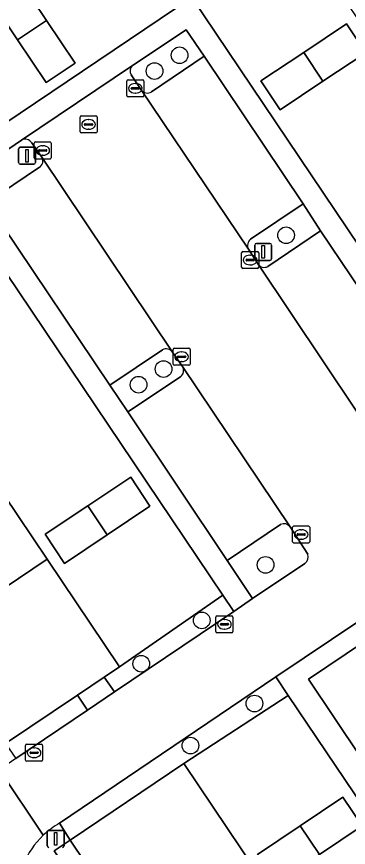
# Model space of a CAD drawing. Extents: x 158793 to 159888, y 384317 to 385256.
# Drawn here: x 159173.56 to 159193.03, y 384627.65 to 384676.36 of the extents above; entities that cross this region are included whole.
import ezdxf

# ---------------------------------------------------------------- set-up
doc = ezdxf.new("R2010")
doc.units = 0
for name, color, linetype in [('IMGEO_Boom', 7, 'Continuous'), ('IMGEO_Erf', 7, 'Continuous'), ('IMGEO_Groenvoorziening', 7, 'Continuous'), ('IMGEO_Kolk', 7, 'Continuous'), ('IMGEO_Lichtmast', 7, 'Continuous'), ('IMGEO_Pand', 7, 'Continuous'), ('IMGEO_Parkeervlak_open', 7, 'Continuous'), ('IMGEO_Rijbaan_lokaal_open', 7, 'Continuous'), ('IMGEO_Rioolput', 7, 'Continuous'), ('IMGEO_Voetpad_open', 7, 'Continuous')]:
    doc.layers.add(name, color=color, linetype=linetype)

msp = doc.modelspace()

# ---------------------------------------------------------------- linework, layer by layer
at = {"layer": 'IMGEO_Boom'}
for centre in [(159183.128, 384674.095), (159181.655, 384673.17), (159189.372, 384663.541), (159182.184, 384655.695), (159180.721, 384654.78), (159188.177, 384644.216), (159184.428, 384640.96), (159180.88, 384638.419), (159187.521, 384636.083), (159183.765, 384633.614)]:
    msp.add_circle(centre, 0.489, dxfattribs=at)
at = {"layer": 'IMGEO_Erf'}
for points in [[(159193.99, 384675.621), (159189.711, 384681.984), (159196.396, 384686.477), (159192.579, 384692.111), (159185.929, 384687.638), (159179.282, 384683.167), (159172.635, 384678.697), (159166.005, 384674.237), (159170.09, 384668.243), (159183.846, 384677.493), (159200.696, 384652.438), (159206.826, 384656.531), (159202.548, 384662.893), (159198.269, 384669.257)], [(159160.216, 384680.233), (159154.114, 384676.135), (159158.36, 384669.818), (159162.607, 384663.5), (159166.854, 384657.182), (159171.101, 384650.864), (159175.348, 384644.546), (159179.596, 384638.227), (159185.666, 384642.429)], [(159176.993, 384673.63), (159175.3, 384672.493), (159173.617, 384675.003), (159171.935, 384677.512), (159173.629, 384678.648), (159175.311, 384676.139)], [(159189.03, 384670.898), (159187.893, 384672.591), (159190.41, 384674.267), (159192.927, 384675.943), (159194.058, 384674.245), (159191.541, 384672.569)], [(159180.258, 384649.351), (159181.378, 384647.665), (159178.877, 384645.976), (159176.376, 384644.287), (159175.231, 384646.011), (159177.745, 384647.681)], [(159189.5, 384636.563), (159183.38, 384632.567), (159187.63, 384626.246), (159191.879, 384619.926), (159196.129, 384613.605), (159200.378, 384607.285), (159204.628, 384600.965), (159208.877, 384594.644), (159214.996, 384598.764)], [(159191.334, 384627.231), (159188.834, 384625.549), (159187.7, 384627.236), (159190.199, 384628.918), (159192.698, 384630.6), (159193.834, 384628.912)]]:
    msp.add_lwpolyline(points, close=True, dxfattribs=at)
at = {"layer": 'IMGEO_Groenvoorziening'}
for points in [[(159184.572, 384674.044), (159183.515, 384675.584), (159180.426, 384673.525), (159180.372, 384673.489)], [(159181.47, 384671.947), (159184.572, 384674.044)], [(159180.277, 384672.944), (159180.879, 384672.059)], [(159173.849, 384669.112), (159170.75, 384666.999), (159171.817, 384665.462), (159174.9, 384667.527)], [(159175.048, 384668.13), (159174.46, 384668.956)], [(159191.394, 384663.8), (159190.373, 384665.384), (159187.29, 384663.308)], [(159188.311, 384661.705), (159191.394, 384663.8)], [(159187.169, 384662.733), (159187.731, 384661.843)], [(159182.119, 384656.825), (159179.041, 384654.743), (159180.087, 384653.183), (159183.185, 384655.243)], [(159183.296, 384655.848), (159182.705, 384656.689)], [(159189.054, 384646.585), (159185.923, 384644.473), (159187.415, 384642.245), (159190.482, 384644.295)], [(159190.652, 384644.847), (159189.606, 384646.444)]]:
    msp.add_lwpolyline(points, dxfattribs=at)
for points in [[(159186.31, 384641.472), (159185.666, 384642.429), (159179.596, 384638.227), (159178.703, 384637.627), (159179.31, 384636.764)], [(159183.38, 384632.567), (159189.5, 384636.563), (159188.769, 384637.646), (159176.084, 384629.066), (159176.706, 384628.077)], [(159177.722, 384635.697), (159177.139, 384636.577), (159172.905, 384633.733), (159173.51, 384632.864)]]:
    msp.add_lwpolyline(points, close=True, dxfattribs=at)
for centre, radius, start, end in [((159180.63, 384673.163), 0.416, 128.4179, 211.8061), ((159181.237, 384672.333), 0.451, 217.3921, 301.1462), ((159174.072, 384668.712), 0.458, 32.1599, 119.1946), ((159174.673, 384667.902), 0.438, 301.1325, 31.2874), ((159187.572, 384662.948), 0.457, 128.1302, 208.1025), ((159188.106, 384662.131), 0.472, 217.4895, 295.7433), ((159182.336, 384656.428), 0.452, 35.2067, 118.6613), ((159182.904, 384655.607), 0.46, 307.6096, 31.5974), ((159189.242, 384646.168), 0.457, 37.0923, 114.2499), ((159190.195, 384644.686), 0.485, 306.3202, 19.4451)]:
    msp.add_arc(centre, radius, start, end, dxfattribs=at)
at = {"layer": 'IMGEO_Kolk'}
for p, q in [((159180.102, 384672.659), (159180.954, 384672.659)), ((159180.027, 384671.733), (159180.027, 384672.585)), ((159180.286, 384672.153), (159180.286, 384672.165)), ((159180.329, 384672.202), (159180.727, 384672.202)), ((159180.515, 384672.439), (159180.54, 384672.439)), ((159180.77, 384672.165), (159180.77, 384672.153)), ((159181.028, 384672.585), (159181.028, 384671.733)), ((159180.954, 384671.659), (159180.102, 384671.659)), ((159180.724, 384672.116), (159180.326, 384672.116)), ((159180.538, 384671.879), (159180.513, 384671.879)), ((159174.599, 384668.085), (159174.599, 384668.937)), ((159174.674, 384669.011), (159175.526, 384669.011)), ((159175.087, 384668.791), (159175.112, 384668.791)), ((159175.6, 384668.937), (159175.6, 384668.085)), ((159174.858, 384668.505), (159174.858, 384668.517)), ((159175.296, 384668.468), (159174.898, 384668.468)), ((159174.901, 384668.554), (159175.299, 384668.554)), ((159175.342, 384668.517), (159175.342, 384668.505)), ((159175.526, 384668.011), (159174.674, 384668.011)), ((159175.11, 384668.231), (159175.085, 384668.231)), ((159186.767, 384661.661), (159186.767, 384662.513)), ((159186.842, 384662.587), (159187.694, 384662.587)), ((159187.768, 384662.513), (159187.768, 384661.661)), ((159187.026, 384662.081), (159187.026, 384662.093)), ((159187.464, 384662.044), (159187.066, 384662.044)), ((159187.069, 384662.13), (159187.467, 384662.13)), ((159187.255, 384662.367), (159187.28, 384662.367)), ((159187.51, 384662.093), (159187.51, 384662.081)), ((159187.694, 384661.587), (159186.842, 384661.587)), ((159187.278, 384661.807), (159187.253, 384661.807)), ((159182.744, 384655.992), (159182.744, 384656.844)), ((159182.819, 384656.918), (159183.671, 384656.918)), ((159183.232, 384656.698), (159183.257, 384656.698)), ((159183.745, 384656.844), (159183.745, 384655.992)), ((159183.003, 384656.412), (159183.003, 384656.424)), ((159183.441, 384656.375), (159183.043, 384656.375)), ((159183.046, 384656.461), (159183.444, 384656.461)), ((159183.255, 384656.138), (159183.23, 384656.138)), ((159183.487, 384656.424), (159183.487, 384656.412)), ((159183.671, 384655.918), (159182.819, 384655.918)), ((159189.76, 384645.569), (159189.76, 384646.421)), ((159189.835, 384646.495), (159190.687, 384646.495)), ((159190.761, 384646.421), (159190.761, 384645.569)), ((159190.019, 384645.989), (159190.019, 384646.001)), ((159190.457, 384645.952), (159190.059, 384645.952)), ((159190.062, 384646.038), (159190.46, 384646.038)), ((159190.248, 384646.275), (159190.273, 384646.275)), ((159190.503, 384646.001), (159190.503, 384645.989)), ((159190.687, 384645.495), (159189.835, 384645.495)), ((159190.271, 384645.715), (159190.246, 384645.715)), ((159185.259, 384640.305), (159185.259, 384641.157)), ((159185.334, 384641.231), (159186.186, 384641.231)), ((159185.747, 384641.011), (159185.772, 384641.011)), ((159186.26, 384641.157), (159186.26, 384640.305)), ((159185.518, 384640.725), (159185.518, 384640.737)), ((159185.956, 384640.688), (159185.558, 384640.688)), ((159185.561, 384640.774), (159185.959, 384640.774)), ((159186.002, 384640.737), (159186.002, 384640.725)), ((159186.186, 384640.231), (159185.334, 384640.231)), ((159185.77, 384640.451), (159185.745, 384640.451)), ((159174.166, 384633.698), (159175.018, 384633.698)), ((159174.091, 384632.772), (159174.091, 384633.624)), ((159174.35, 384633.192), (159174.35, 384633.204)), ((159174.393, 384633.241), (159174.791, 384633.241)), ((159174.579, 384633.478), (159174.604, 384633.478)), ((159174.834, 384633.204), (159174.834, 384633.192)), ((159175.092, 384633.624), (159175.092, 384632.772)), ((159175.018, 384632.698), (159174.166, 384632.698)), ((159174.788, 384633.155), (159174.39, 384633.155)), ((159174.602, 384632.918), (159174.577, 384632.918))]:
    msp.add_line(p, q, dxfattribs=at)
for points in [[(159180.102, 384672.659), (159180.954, 384672.659)], [(159180.027, 384671.733), (159180.027, 384672.585)], [(159181.028, 384672.585), (159181.028, 384671.733)], [(159180.954, 384671.659), (159180.102, 384671.659)], [(159174.599, 384668.085), (159174.599, 384668.937)], [(159174.674, 384669.011), (159175.526, 384669.011)], [(159175.6, 384668.937), (159175.6, 384668.085)], [(159175.526, 384668.011), (159174.674, 384668.011)], [(159186.767, 384661.661), (159186.767, 384662.513)], [(159186.842, 384662.587), (159187.694, 384662.587)], [(159187.768, 384662.513), (159187.768, 384661.661)], [(159187.694, 384661.587), (159186.842, 384661.587)], [(159182.744, 384655.992), (159182.744, 384656.844)], [(159182.819, 384656.918), (159183.671, 384656.918)], [(159183.745, 384656.844), (159183.745, 384655.992)], [(159183.671, 384655.918), (159182.819, 384655.918)], [(159189.76, 384645.569), (159189.76, 384646.421)], [(159189.835, 384646.495), (159190.687, 384646.495)], [(159190.761, 384646.421), (159190.761, 384645.569)], [(159190.687, 384645.495), (159189.835, 384645.495)], [(159185.259, 384640.305), (159185.259, 384641.157)], [(159185.334, 384641.231), (159186.186, 384641.231)], [(159186.26, 384641.157), (159186.26, 384640.305)], [(159186.186, 384640.231), (159185.334, 384640.231)], [(159174.166, 384633.698), (159175.018, 384633.698)], [(159174.091, 384632.772), (159174.091, 384633.624)], [(159175.092, 384633.624), (159175.092, 384632.772)], [(159175.018, 384632.698), (159174.166, 384632.698)]]:
    msp.add_lwpolyline(points, dxfattribs=at)
for centre, radius, start, end in [((159180.104, 384672.583), 0.0765, 91.552, 178.448), ((159180.104, 384672.583), 0.0765, 91.552, 178.448), ((159180.952, 384672.583), 0.0765, 1.552, 88.448), ((159180.952, 384672.583), 0.0765, 1.552, 88.448), ((159180.326, 384672.162), 0.0403, 85.8775, 175.7526), ((159180.323, 384672.152), 0.0366, 178.938, 274.7102), ((159180.727, 384672.159), 0.043, 264.8664, 352.4533), ((159180.731, 384672.164), 0.0386, 1.7309, 96.639), ((159180.104, 384671.735), 0.0765, 181.552, 268.448), ((159180.104, 384671.735), 0.0765, 181.552, 268.448), ((159180.952, 384671.735), 0.0765, 271.552, 358.448), ((159180.952, 384671.735), 0.0765, 271.552, 358.448), ((159174.676, 384668.935), 0.0765, 91.552, 178.448), ((159174.676, 384668.935), 0.0765, 91.552, 178.448), ((159175.524, 384668.935), 0.0765, 1.552, 88.448), ((159175.524, 384668.935), 0.0765, 1.552, 88.448), ((159174.898, 384668.514), 0.0403, 85.8775, 175.7526), ((159174.895, 384668.504), 0.0366, 178.938, 274.7102), ((159175.299, 384668.511), 0.043, 264.8664, 352.4533), ((159175.303, 384668.516), 0.0386, 1.7309, 96.639), ((159174.676, 384668.087), 0.0765, 181.552, 268.448), ((159174.676, 384668.087), 0.0765, 181.552, 268.448), ((159175.524, 384668.087), 0.0765, 271.552, 358.448), ((159175.524, 384668.087), 0.0765, 271.552, 358.448), ((159186.844, 384662.511), 0.0765, 91.552, 178.448), ((159186.844, 384662.511), 0.0765, 91.552, 178.448), ((159187.692, 384662.511), 0.0765, 1.552, 88.448), ((159187.692, 384662.511), 0.0765, 1.552, 88.448), ((159187.066, 384662.09), 0.0403, 85.8775, 175.7526), ((159187.063, 384662.08), 0.0366, 178.938, 274.7102), ((159187.467, 384662.087), 0.043, 264.8664, 352.4533), ((159187.471, 384662.092), 0.0386, 1.7309, 96.639), ((159186.844, 384661.663), 0.0765, 181.552, 268.448), ((159186.844, 384661.663), 0.0765, 181.552, 268.448), ((159187.692, 384661.663), 0.0765, 271.552, 358.448), ((159187.692, 384661.663), 0.0765, 271.552, 358.448), ((159182.821, 384656.842), 0.0765, 91.552, 178.448), ((159182.821, 384656.842), 0.0765, 91.552, 178.448), ((159183.669, 384656.842), 0.0765, 1.552, 88.448), ((159183.669, 384656.842), 0.0765, 1.552, 88.448), ((159183.043, 384656.421), 0.0403, 85.8775, 175.7526), ((159183.04, 384656.411), 0.0366, 178.938, 274.7102), ((159183.444, 384656.418), 0.043, 264.8664, 352.4533), ((159183.448, 384656.423), 0.0386, 1.7309, 96.639), ((159182.821, 384655.994), 0.0765, 181.552, 268.448), ((159182.821, 384655.994), 0.0765, 181.552, 268.448), ((159183.669, 384655.994), 0.0765, 271.552, 358.448), ((159183.669, 384655.994), 0.0765, 271.552, 358.448), ((159189.837, 384646.419), 0.0765, 91.552, 178.448), ((159189.837, 384646.419), 0.0765, 91.552, 178.448), ((159190.685, 384646.419), 0.0765, 1.552, 88.448), ((159190.685, 384646.419), 0.0765, 1.552, 88.448), ((159190.059, 384645.998), 0.0403, 85.8775, 175.7526), ((159190.056, 384645.988), 0.0366, 178.938, 274.7102), ((159190.46, 384645.995), 0.043, 264.8664, 352.4533), ((159190.464, 384646), 0.0386, 1.7309, 96.639), ((159189.837, 384645.571), 0.0765, 181.552, 268.448), ((159189.837, 384645.571), 0.0765, 181.552, 268.448), ((159190.685, 384645.571), 0.0765, 271.552, 358.448), ((159190.685, 384645.571), 0.0765, 271.552, 358.448), ((159185.336, 384641.155), 0.0765, 91.552, 178.448), ((159185.336, 384641.155), 0.0765, 91.552, 178.448), ((159186.184, 384641.155), 0.0765, 1.552, 88.448), ((159186.184, 384641.155), 0.0765, 1.552, 88.448), ((159185.558, 384640.734), 0.0403, 85.8775, 175.7526), ((159185.555, 384640.724), 0.0366, 178.938, 274.7102), ((159185.959, 384640.731), 0.043, 264.8664, 352.4533), ((159185.963, 384640.736), 0.0386, 1.7309, 96.639), ((159185.336, 384640.307), 0.0765, 181.552, 268.448), ((159185.336, 384640.307), 0.0765, 181.552, 268.448), ((159186.184, 384640.307), 0.0765, 271.552, 358.448), ((159186.184, 384640.307), 0.0765, 271.552, 358.448), ((159174.168, 384633.622), 0.0765, 91.552, 178.448), ((159174.168, 384633.622), 0.0765, 91.552, 178.448), ((159175.016, 384633.622), 0.0765, 1.552, 88.448), ((159175.016, 384633.622), 0.0765, 1.552, 88.448), ((159174.39, 384633.201), 0.0403, 85.8775, 175.7526), ((159174.387, 384633.191), 0.0366, 178.938, 274.7102), ((159174.791, 384633.198), 0.043, 264.8664, 352.4533), ((159174.795, 384633.203), 0.0386, 1.7309, 96.639), ((159174.168, 384632.774), 0.0765, 181.552, 268.448), ((159174.168, 384632.774), 0.0765, 181.552, 268.448), ((159175.016, 384632.774), 0.0765, 271.552, 358.448), ((159175.016, 384632.774), 0.0765, 271.552, 358.448)]:
    msp.add_arc(centre, radius, start, end, dxfattribs=at)
for centre, major_axis, ratio, start_param, end_param in [((159180.514, 384672.159), (-0.387, 0.002), 0.722429, 4.712389, 7.853982), ((159180.539, 384672.159), (-0.39, 0.002), 0.717154, 1.570796, 4.712389), ((159175.086, 384668.511), (-0.387, 0.002), 0.722429, 4.712389, 7.853982), ((159175.111, 384668.511), (-0.39, 0.002), 0.717154, 1.570796, 4.712389), ((159187.254, 384662.087), (-0.387, 0.002), 0.722429, 4.712389, 7.853982), ((159187.279, 384662.087), (-0.39, 0.002), 0.717154, 1.570796, 4.712389), ((159183.231, 384656.418), (-0.387, 0.002), 0.722429, 4.712389, 7.853982), ((159183.256, 384656.418), (-0.39, 0.002), 0.717154, 1.570796, 4.712389), ((159190.247, 384645.995), (-0.387, 0.002), 0.722429, 4.712389, 7.853982), ((159190.272, 384645.995), (-0.39, 0.002), 0.717154, 1.570796, 4.712389), ((159185.746, 384640.731), (-0.387, 0.002), 0.722429, 4.712389, 7.853982), ((159185.771, 384640.731), (-0.39, 0.002), 0.717154, 1.570796, 4.712389), ((159174.578, 384633.198), (-0.387, 0.002), 0.722429, 4.712389, 7.853982), ((159174.603, 384633.198), (-0.39, 0.002), 0.717154, 1.570796, 4.712389)]:
    msp.add_ellipse(centre, major_axis=major_axis, ratio=ratio, start_param=start_param, end_param=end_param, dxfattribs=at)
at = {"layer": 'IMGEO_Lichtmast'}
for p, q in [((159173.681, 384667.801), (159173.681, 384668.601)), ((159173.681, 384668.601), (159173.681, 384667.801)), ((159173.781, 384668.701), (159174.571, 384668.701)), ((159174.571, 384668.701), (159173.781, 384668.701)), ((159174.671, 384668.601), (159174.671, 384667.801)), ((159174.671, 384667.801), (159174.671, 384668.601)), ((159174.571, 384667.701), (159173.781, 384667.701)), ((159173.781, 384667.701), (159174.571, 384667.701)), ((159187.539, 384662.164), (159187.539, 384662.964)), ((159187.539, 384662.964), (159187.539, 384662.164)), ((159187.639, 384663.064), (159188.429, 384663.064)), ((159188.429, 384663.064), (159187.639, 384663.064)), ((159188.529, 384662.964), (159188.529, 384662.164)), ((159188.529, 384662.164), (159188.529, 384662.964)), ((159188.429, 384662.064), (159187.639, 384662.064)), ((159187.639, 384662.064), (159188.429, 384662.064)), ((159175.358, 384627.748), (159175.358, 384628.548)), ((159175.358, 384628.548), (159175.358, 384627.748)), ((159175.458, 384628.648), (159176.248, 384628.648)), ((159176.248, 384628.648), (159175.458, 384628.648)), ((159176.348, 384628.548), (159176.348, 384627.748)), ((159176.348, 384627.748), (159176.348, 384628.548))]:
    msp.add_line(p, q, dxfattribs=at)
for points in [[(159174.101, 384668.576), (159174.251, 384668.576), (159174.251, 384667.826), (159174.101, 384667.826), (159174.101, 384668.576)], [(159187.959, 384662.939), (159188.109, 384662.939), (159188.109, 384662.189), (159187.959, 384662.189), (159187.959, 384662.939)], [(159175.778, 384628.523), (159175.928, 384628.523), (159175.928, 384627.773), (159175.778, 384627.773), (159175.778, 384628.523)]]:
    msp.add_lwpolyline(points, dxfattribs=at)
for centre, start, end in [((159173.781, 384668.601), 90, 180), ((159173.781, 384668.601), 90, 180), ((159174.571, 384668.601), 0, 90), ((159174.571, 384668.601), 360, 90), ((159173.781, 384667.801), 180, 270), ((159173.781, 384667.801), 180, 270), ((159174.571, 384667.801), 270, 0), ((159174.571, 384667.801), 270, 0), ((159187.639, 384662.964), 90, 180), ((159187.639, 384662.964), 90, 180), ((159188.429, 384662.964), 0, 90), ((159188.429, 384662.964), 360, 90), ((159187.639, 384662.164), 180, 270), ((159187.639, 384662.164), 180, 270), ((159188.429, 384662.164), 270, 0), ((159188.429, 384662.164), 270, 0), ((159175.458, 384628.548), 90, 180), ((159175.458, 384628.548), 90, 180), ((159176.248, 384628.548), 0, 90), ((159176.248, 384628.548), 360, 90), ((159175.458, 384627.748), 180, 270), ((159175.458, 384627.748), 180, 270), ((159176.248, 384627.748), 270, 0), ((159176.248, 384627.748), 270, 0)]:
    msp.add_arc(centre, 0.1, start, end, dxfattribs=at)
at = {"layer": 'IMGEO_Pand'}
for points in [[(159173.629, 384678.648), (159171.935, 384677.512), (159173.617, 384675.003), (159175.311, 384676.139)], [(159175.311, 384676.139), (159173.617, 384675.003), (159175.3, 384672.493), (159176.993, 384673.63)], [(159192.927, 384675.943), (159190.41, 384674.267), (159191.541, 384672.569), (159194.058, 384674.245)], [(159191.541, 384672.569), (159190.41, 384674.267), (159187.893, 384672.591), (159189.03, 384670.898)], [(159171.101, 384650.864), (159164.414, 384646.371), (159168.66, 384640.052), (159175.348, 384644.546)], [(159180.258, 384649.351), (159177.745, 384647.681), (159178.877, 384645.976), (159181.378, 384647.665)], [(159177.745, 384647.681), (159175.231, 384646.011), (159176.376, 384644.287), (159178.877, 384645.976)], [(159175.348, 384644.546), (159168.66, 384640.052), (159172.905, 384633.733), (159177.139, 384636.577), (159178.703, 384637.627), (159179.596, 384638.227)], [(159197.331, 384641.969), (159190.691, 384637.509), (159195.293, 384630.658), (159201.934, 384635.126)], [(159183.38, 384632.567), (159176.706, 384628.077), (159180.954, 384621.758), (159187.63, 384626.246)], [(159193.834, 384628.912), (159192.698, 384630.6), (159190.199, 384628.918), (159191.334, 384627.231)], [(159190.199, 384628.918), (159187.7, 384627.236), (159188.834, 384625.549), (159191.334, 384627.231)]]:
    msp.add_lwpolyline(points, close=True, dxfattribs=at)
at = {"layer": 'IMGEO_Parkeervlak_open'}
for points in [[(159184.572, 384674.044), (159181.47, 384671.947)], [(159187.29, 384663.308), (159190.373, 384665.384), (159184.572, 384674.044)], [(159180.879, 384672.059), (159187.169, 384662.733)], [(159182.705, 384656.689), (159175.048, 384668.13)], [(159174.9, 384667.527), (159171.817, 384665.462), (159179.041, 384654.743), (159182.119, 384656.825)], [(159191.394, 384663.8), (159188.311, 384661.705)], [(159195.518, 384651.058), (159198.595, 384653.134), (159191.394, 384663.8)], [(159187.731, 384661.843), (159195.402, 384650.396)], [(159189.606, 384646.444), (159183.296, 384655.848)], [(159183.185, 384655.243), (159180.087, 384653.183), (159185.923, 384644.473), (159189.054, 384646.585)]]:
    msp.add_lwpolyline(points, dxfattribs=at)
for centre, radius, start, end in [((159181.237, 384672.333), 0.451, 217.3921, 301.1462), ((159174.673, 384667.902), 0.438, 301.1325, 31.2874), ((159187.572, 384662.948), 0.457, 128.1302, 208.1025), ((159188.106, 384662.131), 0.472, 217.4895, 295.7433), ((159182.336, 384656.428), 0.452, 35.2067, 118.6613), ((159182.904, 384655.607), 0.46, 307.6096, 31.5974), ((159189.242, 384646.168), 0.457, 37.0923, 114.2499)]:
    msp.add_arc(centre, radius, start, end, dxfattribs=at)
at = {"layer": 'IMGEO_Rijbaan_lokaal_open'}
for points in [[(159180.372, 384673.489), (159173.849, 384669.112)], [(159195.402, 384650.396), (159187.731, 384661.843), (159187.169, 384662.733), (159180.879, 384672.059), (159180.277, 384672.944)], [(159174.46, 384668.956), (159175.048, 384668.13), (159182.705, 384656.689), (159183.296, 384655.848), (159189.606, 384646.444), (159190.652, 384644.847)], [(159176.084, 384629.066), (159188.769, 384637.646), (159216.618, 384656.317), (159214.075, 384660.15), (159209.761, 384657.247), (159208.33, 384656.284), (159201.294, 384651.549), (159200.165, 384650.771), (159197.042, 384648.683)], [(159190.482, 384644.295), (159187.415, 384642.245), (159186.31, 384641.472), (159179.31, 384636.764), (159177.722, 384635.697), (159173.51, 384632.864), (159172.532, 384632.201), (159175.123, 384628.356)], [(159175.123, 384628.356), (159172.532, 384632.201)]]:
    msp.add_lwpolyline(points, dxfattribs=at)
for centre, radius, start, end in [((159180.63, 384673.163), 0.416, 128.4179, 211.8061), ((159174.072, 384668.712), 0.458, 32.1599, 119.1946), ((159190.195, 384644.686), 0.485, 306.3202, 19.4451), ((159178.53, 384624.75), 4.961, 119.5414, 133.3736), ((159178.485, 384624.823), 4.877, 133.5808, 158.1667)]:
    msp.add_arc(centre, radius, start, end, dxfattribs=at)
at = {"layer": 'IMGEO_Rioolput'}
for p, q in [((159177.284, 384669.614), (159177.284, 384670.466)), ((159177.359, 384670.54), (159178.211, 384670.54)), ((159177.772, 384670.32), (159177.797, 384670.32)), ((159178.285, 384670.466), (159178.285, 384669.614)), ((159177.543, 384670.034), (159177.543, 384670.046)), ((159177.981, 384669.997), (159177.583, 384669.997)), ((159177.586, 384670.083), (159177.984, 384670.083)), ((159177.795, 384669.76), (159177.77, 384669.76)), ((159178.027, 384670.046), (159178.027, 384670.034)), ((159178.211, 384669.54), (159177.359, 384669.54))]:
    msp.add_line(p, q, dxfattribs=at)
for points in [[(159177.284, 384669.614), (159177.284, 384670.466)], [(159177.359, 384670.54), (159178.211, 384670.54)], [(159178.285, 384670.466), (159178.285, 384669.614)], [(159178.211, 384669.54), (159177.359, 384669.54)]]:
    msp.add_lwpolyline(points, dxfattribs=at)
for centre, radius, start, end in [((159177.361, 384670.464), 0.0765, 91.552, 178.448), ((159177.361, 384670.464), 0.0765, 91.552, 178.448), ((159178.209, 384670.464), 0.0765, 1.552, 88.448), ((159178.209, 384670.464), 0.0765, 1.552, 88.448), ((159177.583, 384670.043), 0.0403, 85.8775, 175.7526), ((159177.58, 384670.033), 0.0366, 178.938, 274.7102), ((159177.984, 384670.04), 0.043, 264.8664, 352.4533), ((159177.988, 384670.045), 0.0386, 1.7309, 96.639), ((159177.361, 384669.616), 0.0765, 181.552, 268.448), ((159177.361, 384669.616), 0.0765, 181.552, 268.448), ((159178.209, 384669.616), 0.0765, 271.552, 358.448), ((159178.209, 384669.616), 0.0765, 271.552, 358.448)]:
    msp.add_arc(centre, radius, start, end, dxfattribs=at)
for centre, major_axis, ratio, start_param, end_param in [((159177.771, 384670.04), (-0.387, 0.002), 0.722429, 4.712389, 7.853982), ((159177.796, 384670.04), (-0.39, 0.002), 0.717154, 1.570796, 4.712389)]:
    msp.add_ellipse(centre, major_axis=major_axis, ratio=ratio, start_param=start_param, end_param=end_param, dxfattribs=at)
at = {"layer": 'IMGEO_Voetpad_open'}
for points in [[(159200.696, 384652.438), (159183.846, 384677.493), (159170.09, 384668.243), (159166.005, 384674.237), (159161.396, 384681.061)], [(159160.216, 384680.233), (159185.666, 384642.429), (159186.31, 384641.472), (159187.415, 384642.245), (159185.923, 384644.473), (159180.087, 384653.183), (159179.041, 384654.743), (159171.817, 384665.462), (159170.75, 384666.999), (159173.849, 384669.112), (159180.372, 384673.489), (159180.426, 384673.525), (159183.515, 384675.584), (159184.572, 384674.044), (159190.373, 384665.384), (159191.394, 384663.8), (159198.595, 384653.134)], [(159216.618, 384656.317), (159188.769, 384637.646), (159189.5, 384636.563), (159214.996, 384598.764)], [(159195.293, 384630.658), (159190.691, 384637.509), (159197.331, 384641.969)], [(159184.844, 384610.474), (159199.667, 384588.43), (159201.24, 384589.496), (159185.263, 384613.249), (159175.767, 384627.444), (159176.706, 384628.077), (159176.084, 384629.066)]]:
    msp.add_lwpolyline(points, dxfattribs=at)
for points in [[(159178.703, 384637.627), (159177.139, 384636.577), (159177.722, 384635.697), (159179.31, 384636.764)], [(159189.452, 384609.117), (159185.203, 384615.437), (159180.954, 384621.758), (159176.706, 384628.077), (159175.767, 384627.444), (159185.263, 384613.249), (159201.24, 384589.496), (159202.203, 384590.149), (159197.95, 384596.475), (159193.701, 384602.796)]]:
    msp.add_lwpolyline(points, close=True, dxfattribs=at)
for centre, radius, start, end in [((159178.53, 384624.75), 4.961, 119.5414, 133.3736), ((159178.485, 384624.823), 4.877, 133.5808, 158.1667)]:
    msp.add_arc(centre, radius, start, end, dxfattribs=at)

doc.saveas('drawing.dxf')
